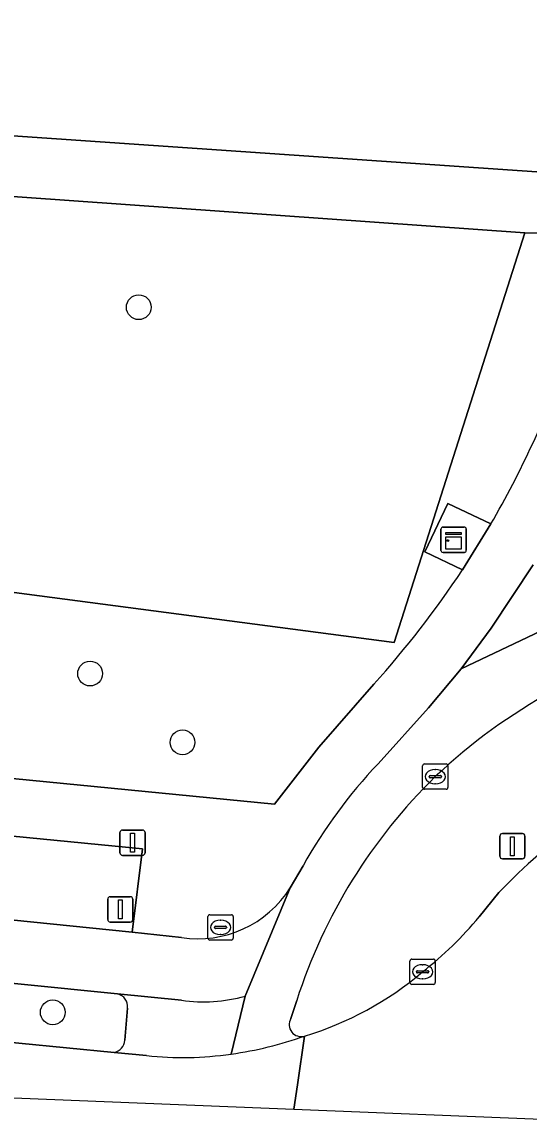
# Model space of a CAD drawing. Extents: x 161848 to 162726, y 385382 to 386521.
# Drawn here: x 161964.65 to 161984.67, y 385382.78 to 385426.12 of the extents above; entities that cross this region are included whole.
import ezdxf

# ---------------------------------------------------------------- set-up
doc = ezdxf.new("R2010")
doc.units = 0
for name, color, linetype in [('IMGEO_Berm_groen', 7, 'Continuous'), ('IMGEO_Boom', 7, 'Continuous'), ('IMGEO_Brandkraan', 7, 'Continuous'), ('IMGEO_Fietspad_gesloten', 7, 'Continuous'), ('IMGEO_Groenvoorziening', 7, 'Continuous'), ('IMGEO_Kast', 7, 'Continuous'), ('IMGEO_Kolk', 7, 'Continuous'), ('IMGEO_Lichtmast', 7, 'Continuous'), ('IMGEO_Pand', 7, 'Continuous'), ('IMGEO_Rijbaan_lokaal_gesloten', 7, 'Continuous'), ('IMGEO_Verkeersbordpaal', 7, 'Continuous'), ('IMGEO_Voetpad_open', 7, 'Continuous')]:
    doc.layers.add(name, color=color, linetype=linetype)

msp = doc.modelspace()

# ---------------------------------------------------------------- linework, layer by layer
at = {"layer": 'IMGEO_Berm_groen'}
msp.add_lwpolyline([(161955.115, 385394.846), (161917.509, 385398.535), (161917.209, 385395.437), (161969.006, 385390.158), (161969.41, 385393.451)], close=True, dxfattribs=at)
for points in [[(161968.419, 385387.723), (161917.51, 385392.832)], [(161982.71, 385390.773), (161983.477, 385391.725)], [(161917.454, 385390.385), (161968.29, 385385.414)], [(161975.5, 385387.463), (161975.267, 385386.749)], [(161968.718, 385385.895), (161968.818, 385387.165)]]:
    msp.add_lwpolyline(points, dxfattribs=at)
for centre, radius, start, end in [((161996.016, 385380.497), 21.823, 103.2852, 133.5756), ((161995.983, 385380.903), 21.508, 134.2576, 162.2409), ((162000.872, 385375.036), 24.106, 125.8974, 136.1877), ((161971.53, 385400.05), 14.528, 307.9736, 320.3138), ((161972.057, 385398.5), 12.993, 286.7906, 310.3493), ((161968.328, 385387.236), 0.495, 351.7198, 79.4138), ((161975.675, 385386.513), 0.472, 149.9784, 286.5857), ((161968.186, 385385.937), 0.534, 281.2322, 355.4416)]:
    msp.add_arc(centre, radius, start, end, dxfattribs=at)
at = {"layer": 'IMGEO_Boom'}
for centre in [(161969.264, 385414.849), (161967.341, 385400.378), (161970.99, 385397.661), (161965.867, 385386.998)]:
    msp.add_circle(centre, 0.489, dxfattribs=at)
at = {"layer": 'IMGEO_Brandkraan'}
for p, q in [((161972.066, 385390.853), (161972.918, 385390.853)), ((161971.991, 385389.927), (161971.991, 385390.779)), ((161972.293, 385390.396), (161972.691, 385390.396)), ((161972.479, 385390.633), (161972.504, 385390.633)), ((161972.992, 385390.779), (161972.992, 385389.927)), ((161972.25, 385390.347), (161972.25, 385390.359)), ((161972.688, 385390.31), (161972.29, 385390.31)), ((161972.502, 385390.073), (161972.477, 385390.073)), ((161972.734, 385390.359), (161972.734, 385390.347)), ((161972.918, 385389.853), (161972.066, 385389.853))]:
    msp.add_line(p, q, dxfattribs=at)
for points in [[(161972.066, 385390.853), (161972.918, 385390.853)], [(161971.991, 385389.927), (161971.991, 385390.779)], [(161972.992, 385390.779), (161972.992, 385389.927)], [(161972.918, 385389.853), (161972.066, 385389.853)]]:
    msp.add_lwpolyline(points, dxfattribs=at)
for centre, radius, start, end in [((161972.068, 385390.777), 0.0765, 91.552, 178.448), ((161972.068, 385390.777), 0.0765, 91.552, 178.448), ((161972.916, 385390.777), 0.0765, 1.552, 88.448), ((161972.916, 385390.777), 0.0765, 1.552, 88.448), ((161972.29, 385390.356), 0.0403, 85.8775, 175.7526), ((161972.695, 385390.358), 0.0386, 1.7309, 96.639), ((161972.287, 385390.346), 0.0366, 178.938, 274.7102), ((161972.691, 385390.353), 0.043, 264.8664, 352.4533), ((161972.068, 385389.929), 0.0765, 181.552, 268.448), ((161972.068, 385389.929), 0.0765, 181.552, 268.448), ((161972.916, 385389.929), 0.0765, 271.552, 358.448), ((161972.916, 385389.929), 0.0765, 271.552, 358.448)]:
    msp.add_arc(centre, radius, start, end, dxfattribs=at)
for centre, major_axis, ratio, start_param, end_param in [((161972.478, 385390.353), (-0.387, 0.002), 0.722429, 4.712389, 7.853982), ((161972.503, 385390.353), (-0.39, 0.002), 0.717154, 1.570796, 4.712389)]:
    msp.add_ellipse(centre, major_axis=major_axis, ratio=ratio, start_param=start_param, end_param=end_param, dxfattribs=at)
at = {"layer": 'IMGEO_Fietspad_gesloten'}
for points in [[(161991.611, 385401.38), (161991.984, 385404.696), (161989.668, 385403.983), (161988.007, 385403.417), (161981.987, 385400.567), (161980.704, 385399.025), (161978.712, 385396.813)], [(161984.838, 385404.678), (161983.172, 385402.174), (161981.987, 385400.567), (161988.007, 385403.417)], [(161970.946, 385389.947), (161969.006, 385390.158), (161917.209, 385395.437)], [(161917.51, 385392.832), (161968.419, 385387.723), (161970.952, 385387.474)], [(161975.75, 385392.787), (161975.247, 385391.921), (161973.465, 385387.642), (161972.906, 385385.351)], [(161973.465, 385387.642), (161975.247, 385391.921)], [(161975.267, 385386.749), (161975.5, 385387.463)]]:
    msp.add_lwpolyline(points, dxfattribs=at)
for centre, radius, start, end in [((161996.016, 385380.497), 21.823, 103.2852, 133.5756), ((161993.147, 385383.09), 19.917, 136.4492, 150.8656), ((161995.983, 385380.903), 21.508, 134.2576, 162.2409), ((161971.585, 385394.228), 4.328, 261.5112, 327.7955), ((161971.825, 385393.293), 5.884, 261.4672, 286.1821), ((161975.675, 385386.513), 0.472, 149.9784, 286.5857), ((161970.927, 385399.738), 14.523, 277.8311, 289.6464)]:
    msp.add_arc(centre, radius, start, end, dxfattribs=at)
at = {"layer": 'IMGEO_Groenvoorziening'}
msp.add_lwpolyline([(161919.121, 385409.529), (161979.347, 385401.608), (161984.51, 385417.786), (161950.913, 385420.167), (161918.939, 385422.345), (161918.799, 385420.451), (161919.509, 385420.403)], close=True, dxfattribs=at)
for points in [[(161986.164, 385412.784), (161987.351, 385416.607), (161987.589, 385417.61), (161986.467, 385417.729), (161984.51, 385417.786), (161979.347, 385401.608), (161919.121, 385409.529), (161909.034, 385401.64), (161974.625, 385395.222), (161976.371, 385397.473), (161978.544, 385399.958)], [(161982.041, 385404.476), (161980.555, 385405.192), (161981.472, 385407.094), (161983.166, 385406.289)]]:
    msp.add_lwpolyline(points, dxfattribs=at)
for centre, radius, start, end in [((161950.451, 385425.329), 37.852, 329.8005, 340.6448), ((161950.462, 385425.306), 37.83, 317.9289, 326.5903)]:
    msp.add_arc(centre, radius, start, end, dxfattribs=at)
at = {"layer": 'IMGEO_Kast'}
for p, q in [((161981.194, 385405.24), (161981.194, 385406.081)), ((161981.194, 385406.081), (161981.194, 385405.24)), ((161981.269, 385406.165), (161982.11, 385406.165)), ((161982.11, 385406.165), (161981.269, 385406.165)), ((161982.194, 385406.09), (161982.194, 385405.249)), ((161982.194, 385405.249), (161982.194, 385406.09)), ((161982.119, 385405.165), (161981.278, 385405.165)), ((161981.278, 385405.165), (161982.119, 385405.165))]:
    msp.add_line(p, q, dxfattribs=at)
for points in [[(161981.389, 385405.955), (161981.989, 385405.955), (161981.989, 385405.87), (161981.389, 385405.87), (161981.389, 385405.955)], [(161981.389, 385405.78), (161981.989, 385405.78), (161981.989, 385405.291), (161981.389, 385405.291), (161981.389, 385405.78)]]:
    msp.add_lwpolyline(points, dxfattribs=at)
msp.add_circle((161981.473, 385405.629), 0.0377, dxfattribs=at)
for centre, start, end in [((161981.272, 385406.087), 92.4484, 184.2845), ((161981.272, 385406.087), 92.4484, 184.2845), ((161982.116, 385406.087), 2.4484, 94.2845), ((161982.116, 385406.087), 2.4484, 94.2845), ((161981.272, 385405.243), 182.4484, 274.2845), ((161981.272, 385405.243), 182.4484, 274.2845), ((161982.116, 385405.243), 272.4484, 4.2845), ((161982.116, 385405.243), 272.4484, 4.2845)]:
    msp.add_arc(centre, 0.0779, start, end, dxfattribs=at)
at = {"layer": 'IMGEO_Kolk'}
for p, q in [((161980.472, 385395.881), (161980.472, 385396.733)), ((161980.547, 385396.807), (161981.399, 385396.807)), ((161980.96, 385396.587), (161980.985, 385396.587)), ((161981.473, 385396.733), (161981.473, 385395.881)), ((161980.731, 385396.301), (161980.731, 385396.313)), ((161981.169, 385396.264), (161980.771, 385396.264)), ((161980.774, 385396.35), (161981.172, 385396.35)), ((161980.983, 385396.027), (161980.958, 385396.027)), ((161981.215, 385396.313), (161981.215, 385396.301)), ((161981.399, 385395.807), (161980.547, 385395.807)), ((161980.043, 385389.098), (161980.895, 385389.098)), ((161979.968, 385388.172), (161979.968, 385389.024)), ((161980.456, 385388.878), (161980.481, 385388.878)), ((161980.969, 385389.024), (161980.969, 385388.172)), ((161980.227, 385388.592), (161980.227, 385388.604)), ((161980.665, 385388.555), (161980.267, 385388.555)), ((161980.27, 385388.641), (161980.668, 385388.641)), ((161980.479, 385388.318), (161980.454, 385388.318)), ((161980.711, 385388.604), (161980.711, 385388.592)), ((161980.895, 385388.098), (161980.043, 385388.098))]:
    msp.add_line(p, q, dxfattribs=at)
for points in [[(161980.472, 385395.881), (161980.472, 385396.733)], [(161980.547, 385396.807), (161981.399, 385396.807)], [(161981.473, 385396.733), (161981.473, 385395.881)], [(161981.399, 385395.807), (161980.547, 385395.807)], [(161980.043, 385389.098), (161980.895, 385389.098)], [(161979.968, 385388.172), (161979.968, 385389.024)], [(161980.969, 385389.024), (161980.969, 385388.172)], [(161980.895, 385388.098), (161980.043, 385388.098)]]:
    msp.add_lwpolyline(points, dxfattribs=at)
for centre, radius, start, end in [((161980.549, 385396.731), 0.0765, 91.552, 178.448), ((161980.549, 385396.731), 0.0765, 91.552, 178.448), ((161981.397, 385396.731), 0.0765, 1.552, 88.448), ((161981.397, 385396.731), 0.0765, 1.552, 88.448), ((161980.771, 385396.31), 0.0403, 85.8775, 175.7526), ((161980.768, 385396.3), 0.0366, 178.938, 274.7102), ((161981.172, 385396.307), 0.043, 264.8664, 352.4533), ((161981.176, 385396.312), 0.0386, 1.7309, 96.639), ((161980.549, 385395.883), 0.0765, 181.552, 268.448), ((161980.549, 385395.883), 0.0765, 181.552, 268.448), ((161981.397, 385395.883), 0.0765, 271.552, 358.448), ((161981.397, 385395.883), 0.0765, 271.552, 358.448), ((161980.045, 385389.022), 0.0765, 91.552, 178.448), ((161980.045, 385389.022), 0.0765, 91.552, 178.448), ((161980.893, 385389.022), 0.0765, 1.552, 88.448), ((161980.893, 385389.022), 0.0765, 1.552, 88.448), ((161980.672, 385388.603), 0.0386, 1.7309, 96.639), ((161980.267, 385388.601), 0.0403, 85.8775, 175.7526), ((161980.264, 385388.591), 0.0366, 178.938, 274.7102), ((161980.668, 385388.598), 0.043, 264.8664, 352.4533), ((161980.045, 385388.174), 0.0765, 181.552, 268.448), ((161980.045, 385388.174), 0.0765, 181.552, 268.448), ((161980.893, 385388.174), 0.0765, 271.552, 358.448), ((161980.893, 385388.174), 0.0765, 271.552, 358.448)]:
    msp.add_arc(centre, radius, start, end, dxfattribs=at)
for centre, major_axis, ratio, start_param, end_param in [((161980.959, 385396.307), (-0.387, 0.002), 0.722429, 4.712389, 7.853982), ((161980.984, 385396.307), (-0.39, 0.002), 0.717154, 1.570796, 4.712389), ((161980.455, 385388.598), (-0.387, 0.002), 0.722429, 4.712389, 7.853982), ((161980.48, 385388.598), (-0.39, 0.002), 0.717154, 1.570796, 4.712389)]:
    msp.add_ellipse(centre, major_axis=major_axis, ratio=ratio, start_param=start_param, end_param=end_param, dxfattribs=at)
at = {"layer": 'IMGEO_Lichtmast'}
for p, q in [((161968.521, 385393.299), (161968.521, 385394.099)), ((161968.521, 385394.099), (161968.521, 385393.299)), ((161968.621, 385394.199), (161969.411, 385394.199)), ((161969.411, 385394.199), (161968.621, 385394.199)), ((161969.511, 385394.099), (161969.511, 385393.299)), ((161969.511, 385393.299), (161969.511, 385394.099)), ((161983.52, 385393.16), (161983.52, 385393.96)), ((161983.52, 385393.96), (161983.52, 385393.16)), ((161983.62, 385394.06), (161984.41, 385394.06)), ((161984.41, 385394.06), (161983.62, 385394.06)), ((161984.51, 385393.96), (161984.51, 385393.16)), ((161984.51, 385393.16), (161984.51, 385393.96)), ((161969.411, 385393.199), (161968.621, 385393.199)), ((161968.621, 385393.199), (161969.411, 385393.199)), ((161984.41, 385393.06), (161983.62, 385393.06)), ((161983.62, 385393.06), (161984.41, 385393.06))]:
    msp.add_line(p, q, dxfattribs=at)
for points in [[(161968.941, 385394.074), (161969.091, 385394.074), (161969.091, 385393.324), (161968.941, 385393.324), (161968.941, 385394.074)], [(161983.94, 385393.935), (161984.09, 385393.935), (161984.09, 385393.185), (161983.94, 385393.185), (161983.94, 385393.935)]]:
    msp.add_lwpolyline(points, dxfattribs=at)
for centre, start, end in [((161968.621, 385394.099), 90, 180), ((161968.621, 385394.099), 90, 180), ((161969.411, 385394.099), 0, 90), ((161969.411, 385394.099), 360, 90), ((161983.62, 385393.96), 90, 180), ((161983.62, 385393.96), 90, 180), ((161984.41, 385393.96), 0, 90), ((161984.41, 385393.96), 360, 90), ((161968.621, 385393.299), 180, 270), ((161968.621, 385393.299), 180, 270), ((161969.411, 385393.299), 270, 0), ((161969.411, 385393.299), 270, 0), ((161983.62, 385393.16), 180, 270), ((161983.62, 385393.16), 180, 270), ((161984.41, 385393.16), 270, 0), ((161984.41, 385393.16), 270, 0)]:
    msp.add_arc(centre, 0.1, start, end, dxfattribs=at)
at = {"layer": 'IMGEO_Pand'}
msp.add_lwpolyline([(161954.89, 385422.261), (161988.226, 385419.978), (161988.756, 385427.717), (161988.399, 385427.742), (161988.62, 385430.964), (161988.961, 385430.94), (161989.482, 385438.553), (161980.74, 385439.151), (161980.651, 385437.863), (161977.598, 385438.072), (161963.511, 385439.037)], dxfattribs=at)
at = {"layer": 'IMGEO_Rijbaan_lokaal_gesloten'}
for points in [[(161983.477, 385391.725), (161982.71, 385390.773)], [(161969.569, 385385.29), (161968.29, 385385.414), (161917.454, 385390.385), (161914.638, 385390.655), (161912.189, 385390.919), (161912.156, 385387.662), (161914.652, 385387.41), (161917.485, 385387.115), (161945.103, 385384.393), (161975.392, 385383.175)], [(161975.81, 385386.061), (161975.53, 385384.128), (161975.392, 385383.175)], [(161975.392, 385383.175), (161975.53, 385384.128), (161975.81, 385386.061)], [(161975.392, 385383.175), (161985.172, 385382.782)]]:
    msp.add_lwpolyline(points, dxfattribs=at)
for centre, radius, start, end in [((162000.872, 385375.036), 24.106, 125.8974, 136.1877), ((161971.53, 385400.05), 14.528, 307.9736, 320.3138), ((161972.057, 385398.5), 12.993, 286.7906, 310.3493), ((161970.927, 385399.738), 14.523, 277.8311, 289.6464), ((161971.006, 385397.977), 12.768, 263.537, 278.5575)]:
    msp.add_arc(centre, radius, start, end, dxfattribs=at)
at = {"layer": 'IMGEO_Verkeersbordpaal'}
for p, q in [((161968.036, 385390.664), (161968.036, 385391.464)), ((161968.036, 385391.464), (161968.036, 385390.664)), ((161968.136, 385391.564), (161968.926, 385391.564)), ((161968.926, 385391.564), (161968.136, 385391.564)), ((161969.026, 385391.464), (161969.026, 385390.664)), ((161969.026, 385390.664), (161969.026, 385391.464)), ((161968.926, 385390.564), (161968.136, 385390.564)), ((161968.136, 385390.564), (161968.926, 385390.564))]:
    msp.add_line(p, q, dxfattribs=at)
msp.add_lwpolyline([(161968.456, 385391.439), (161968.606, 385391.439), (161968.606, 385390.689), (161968.456, 385390.689), (161968.456, 385391.439)], dxfattribs=at)
for centre, start, end in [((161968.136, 385391.464), 90, 180), ((161968.136, 385391.464), 90, 180), ((161968.926, 385391.464), 0, 90), ((161968.926, 385391.464), 360, 90), ((161968.136, 385390.664), 180, 270), ((161968.136, 385390.664), 180, 270), ((161968.926, 385390.664), 270, 0), ((161968.926, 385390.664), 270, 0)]:
    msp.add_arc(centre, 0.1, start, end, dxfattribs=at)
at = {"layer": 'IMGEO_Voetpad_open'}
for points in [[(161937.676, 385424.911), (161937.594, 385423.66), (161937.585, 385423.515), (161950.994, 385422.569), (161950.913, 385420.167), (161984.51, 385417.786), (161986.467, 385417.729), (161987.589, 385417.61), (161988.226, 385419.978), (161954.89, 385422.261), (161955.086, 385425.123), (161952.193, 385425.321), (161952.097, 385423.924)], [(161983.166, 385406.289), (161981.472, 385407.094), (161980.555, 385405.192), (161982.041, 385404.476)]]:
    msp.add_lwpolyline(points, close=True, dxfattribs=at)
for points in [[(161983.166, 385406.289), (161982.041, 385404.476)], [(161978.712, 385396.813), (161980.704, 385399.025), (161981.987, 385400.567), (161983.172, 385402.174), (161984.838, 385404.678)], [(161978.544, 385399.958), (161976.371, 385397.473), (161974.625, 385395.222), (161909.034, 385401.64), (161909.322, 385399.434)], [(161917.209, 385395.437), (161917.509, 385398.535), (161955.115, 385394.846), (161969.41, 385393.451), (161969.006, 385390.158), (161970.946, 385389.947)], [(161975.247, 385391.921), (161975.75, 385392.787)], [(161970.952, 385387.474), (161968.419, 385387.723)], [(161972.906, 385385.351), (161973.465, 385387.642)], [(161968.818, 385387.165), (161968.718, 385385.895)], [(161968.29, 385385.414), (161969.569, 385385.29)]]:
    msp.add_lwpolyline(points, dxfattribs=at)
for centre, radius, start, end in [((161950.451, 385425.329), 37.852, 329.8005, 340.6448), ((161950.462, 385425.306), 37.83, 317.9289, 326.5903), ((161993.147, 385383.09), 19.917, 136.4492, 150.8656), ((161971.585, 385394.228), 4.328, 261.5112, 327.7955), ((161968.328, 385387.236), 0.495, 351.7198, 79.4138), ((161971.825, 385393.293), 5.884, 261.4672, 286.1821), ((161968.186, 385385.937), 0.534, 281.2322, 355.4416), ((161971.006, 385397.977), 12.768, 263.537, 278.5575)]:
    msp.add_arc(centre, radius, start, end, dxfattribs=at)

doc.saveas('drawing.dxf')
